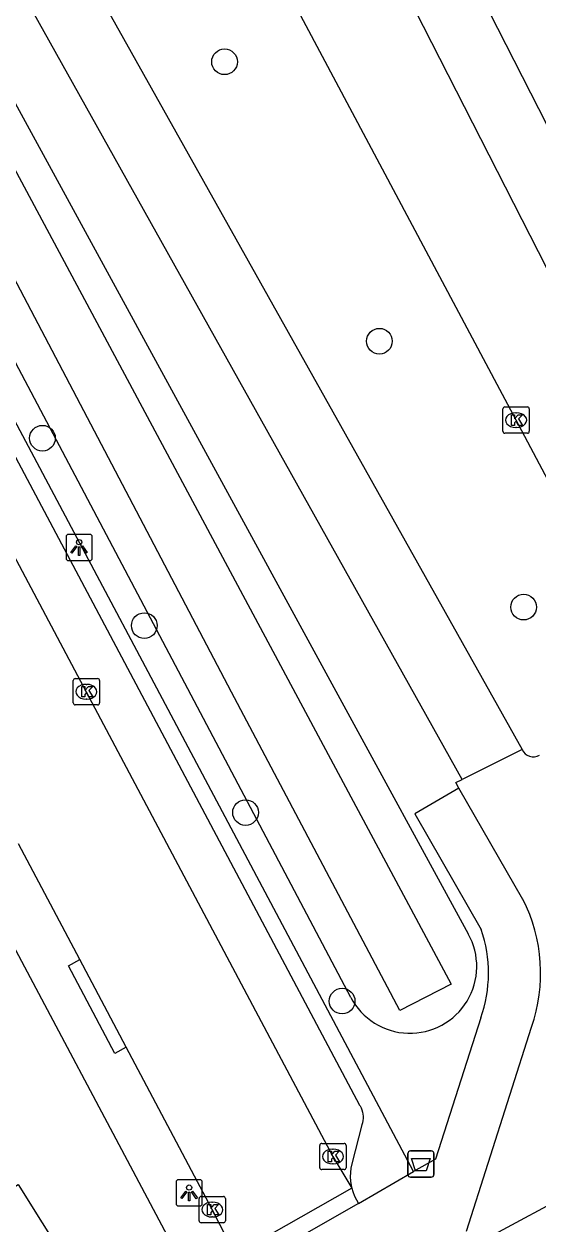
# Model space of a CAD drawing. Extents: x 158838 to 160074, y 386376 to 387776.
# Drawn here: x 159255.61 to 159275.17, y 387026.31 to 387072.03 of the extents above; entities that cross this region are included whole.
import ezdxf

# ---------------------------------------------------------------- set-up
doc = ezdxf.new("R2010")
doc.units = 0
for name, color, linetype in [('IMGEO_Afvalbak', 7, 'Continuous'), ('IMGEO_Berm_groen', 7, 'Continuous'), ('IMGEO_Boom', 7, 'Continuous'), ('IMGEO_Fietspad_gesloten', 7, 'Continuous'), ('IMGEO_Fietspad_open', 7, 'Continuous'), ('IMGEO_Kolk', 7, 'Continuous'), ('IMGEO_Lichtpunt', 7, 'Continuous'), ('IMGEO_Pand', 7, 'Continuous'), ('IMGEO_Rijbaan_lokaal_gesloten', 7, 'Continuous'), ('IMGEO_Rijbaan_lokaal_open', 7, 'Continuous'), ('IMGEO_Voetpad_open', 7, 'Continuous'), ('IMGEO_Waterloop', 7, 'Continuous')]:
    doc.layers.add(name, color=color, linetype=linetype)

msp = doc.modelspace()

# ---------------------------------------------------------------- linework, layer by layer
at = {"layer": 'IMGEO_Afvalbak'}
for p, q in [((159270.22, 387028.193), (159270.22, 387028.993)), ((159270.22, 387028.993), (159270.22, 387028.193)), ((159270.32, 387029.093), (159271.11, 387029.093)), ((159271.11, 387029.093), (159270.32, 387029.093)), ((159271.21, 387028.993), (159271.21, 387028.193)), ((159271.21, 387028.193), (159271.21, 387028.993)), ((159271.11, 387028.093), (159270.32, 387028.093)), ((159270.32, 387028.093), (159271.11, 387028.093))]:
    msp.add_line(p, q, dxfattribs=at)
msp.add_lwpolyline([(159270.363, 387028.807), (159271.067, 387028.807), (159270.918, 387028.337), (159270.512, 387028.337), (159270.363, 387028.807)], dxfattribs=at)
for centre, start, end in [((159270.32, 387028.993), 90, 180), ((159270.32, 387028.993), 90, 180), ((159271.11, 387028.993), 0, 90), ((159271.11, 387028.993), 360, 90), ((159270.32, 387028.193), 180, 270), ((159270.32, 387028.193), 180, 270), ((159271.11, 387028.193), 270, 0), ((159271.11, 387028.193), 270, 0)]:
    msp.add_arc(centre, 0.1, start, end, dxfattribs=at)
at = {"layer": 'IMGEO_Berm_groen'}
for points in [[(159232.122, 387111.496), (159272.514, 387037.369)], [(159268.044, 387034.942), (159228.447, 387109.997)]]:
    msp.add_lwpolyline(points, dxfattribs=at)
msp.add_arc((159270.298, 387036.12), 2.544, 207.5946, 29.4051, dxfattribs=at)
at = {"layer": 'IMGEO_Boom'}
for centre in [(159263.242, 387070.595), (159269.136, 387059.948), (159256.308, 387056.251), (159274.626, 387049.815), (159260.185, 387049.109), (159264.041, 387041.985), (159267.716, 387034.802)]:
    msp.add_circle(centre, 0.489, dxfattribs=at)
at = {"layer": 'IMGEO_Fietspad_gesloten'}
for points in [[(159234.539, 387115.845), (159274.567, 387044.384)], [(159272.288, 387043.244), (159232.161, 387115.069)], [(159274.567, 387044.384), (159272.288, 387043.244)]]:
    msp.add_lwpolyline(points, dxfattribs=at)
at = {"layer": 'IMGEO_Fietspad_open'}
for points in [[(159272.162, 387042.91), (159272.049, 387043.125), (159272.288, 387043.244)], [(159274.601, 387038.679), (159272.162, 387042.91)], [(159272.455, 387026.033), (159274.924, 387033.811)]]:
    msp.add_lwpolyline(points, dxfattribs=at)
for centre, radius, start, end in [((159274.995, 387044.574), 0.468, 203.9621, 300.0531), ((159269.032, 387035.865), 6.24, 340.7823, 26.8099)]:
    msp.add_arc(centre, radius, start, end, dxfattribs=at)
at = {"layer": 'IMGEO_Kolk'}
for p, q in [((159273.84, 387056.514), (159273.84, 387057.366)), ((159273.915, 387057.44), (159274.767, 387057.44)), ((159274.328, 387057.22), (159274.353, 387057.22)), ((159274.841, 387057.366), (159274.841, 387056.514)), ((159274.767, 387056.44), (159273.915, 387056.44)), ((159274.351, 387056.66), (159274.326, 387056.66)), ((159257.558, 387047.091), (159258.41, 387047.091)), ((159257.483, 387046.165), (159257.483, 387047.017)), ((159257.971, 387046.871), (159257.996, 387046.871)), ((159258.484, 387047.017), (159258.484, 387046.165)), ((159257.994, 387046.311), (159257.969, 387046.311)), ((159258.41, 387046.091), (159257.558, 387046.091)), ((159266.867, 387028.453), (159266.867, 387029.305)), ((159266.942, 387029.379), (159267.794, 387029.379)), ((159267.868, 387029.305), (159267.868, 387028.453)), ((159267.355, 387029.159), (159267.38, 387029.159)), ((159267.794, 387028.379), (159266.942, 387028.379)), ((159267.378, 387028.599), (159267.353, 387028.599)), ((159262.273, 387026.429), (159262.273, 387027.281)), ((159262.348, 387027.355), (159263.2, 387027.355)), ((159262.761, 387027.135), (159262.786, 387027.135)), ((159263.274, 387027.281), (159263.274, 387026.429)), ((159262.784, 387026.575), (159262.759, 387026.575)), ((159263.2, 387026.355), (159262.348, 387026.355))]:
    msp.add_line(p, q, dxfattribs=at)
for points in [[(159273.84, 387056.514), (159273.84, 387057.366)], [(159273.915, 387057.44), (159274.767, 387057.44)], [(159274.161, 387057.14), (159274.284, 387057.14), (159274.284, 387056.989), (159274.414, 387057.14), (159274.578, 387057.14), (159274.432, 387056.989), (159274.585, 387056.74), (159274.433, 387056.74), (159274.348, 387056.904), (159274.284, 387056.837), (159274.284, 387056.74), (159274.161, 387056.74), (159274.161, 387057.14)], [(159274.841, 387057.366), (159274.841, 387056.514)], [(159274.767, 387056.44), (159273.915, 387056.44)], [(159257.558, 387047.091), (159258.41, 387047.091)], [(159257.483, 387046.165), (159257.483, 387047.017)], [(159257.804, 387046.791), (159257.927, 387046.791), (159257.927, 387046.64), (159258.057, 387046.791), (159258.221, 387046.791), (159258.075, 387046.64), (159258.228, 387046.391), (159258.076, 387046.391), (159257.991, 387046.555), (159257.927, 387046.488), (159257.927, 387046.391), (159257.804, 387046.391), (159257.804, 387046.791)], [(159258.484, 387047.017), (159258.484, 387046.165)], [(159258.41, 387046.091), (159257.558, 387046.091)], [(159266.867, 387028.453), (159266.867, 387029.305)], [(159266.942, 387029.379), (159267.794, 387029.379)], [(159267.868, 387029.305), (159267.868, 387028.453)], [(159267.188, 387029.079), (159267.311, 387029.079), (159267.311, 387028.928), (159267.441, 387029.079), (159267.605, 387029.079), (159267.459, 387028.928), (159267.612, 387028.679), (159267.46, 387028.679), (159267.375, 387028.843), (159267.311, 387028.776), (159267.311, 387028.679), (159267.188, 387028.679), (159267.188, 387029.079)], [(159267.794, 387028.379), (159266.942, 387028.379)], [(159262.273, 387026.429), (159262.273, 387027.281)], [(159262.348, 387027.355), (159263.2, 387027.355)], [(159262.594, 387027.055), (159262.717, 387027.055), (159262.717, 387026.904), (159262.847, 387027.055), (159263.011, 387027.055), (159262.865, 387026.904), (159263.018, 387026.655), (159262.866, 387026.655), (159262.781, 387026.819), (159262.717, 387026.752), (159262.717, 387026.655), (159262.594, 387026.655), (159262.594, 387027.055)], [(159263.274, 387027.281), (159263.274, 387026.429)], [(159263.2, 387026.355), (159262.348, 387026.355)]]:
    msp.add_lwpolyline(points, dxfattribs=at)
for centre, start, end in [((159273.917, 387057.364), 91.552, 178.448), ((159273.917, 387057.364), 91.552, 178.448), ((159274.765, 387057.364), 1.552, 88.448), ((159274.765, 387057.364), 1.552, 88.448), ((159273.917, 387056.516), 181.552, 268.448), ((159273.917, 387056.516), 181.552, 268.448), ((159274.765, 387056.516), 271.552, 358.448), ((159274.765, 387056.516), 271.552, 358.448), ((159257.56, 387047.015), 91.552, 178.448), ((159257.56, 387047.015), 91.552, 178.448), ((159258.408, 387047.015), 1.552, 88.448), ((159258.408, 387047.015), 1.552, 88.448), ((159257.56, 387046.167), 181.552, 268.448), ((159257.56, 387046.167), 181.552, 268.448), ((159258.408, 387046.167), 271.552, 358.448), ((159258.408, 387046.167), 271.552, 358.448), ((159266.944, 387029.303), 91.552, 178.448), ((159266.944, 387029.303), 91.552, 178.448), ((159267.792, 387029.303), 1.552, 88.448), ((159267.792, 387029.303), 1.552, 88.448), ((159266.944, 387028.455), 181.552, 268.448), ((159266.944, 387028.455), 181.552, 268.448), ((159267.792, 387028.455), 271.552, 358.448), ((159267.792, 387028.455), 271.552, 358.448), ((159262.35, 387027.279), 91.552, 178.448), ((159262.35, 387027.279), 91.552, 178.448), ((159263.198, 387027.279), 1.552, 88.448), ((159263.198, 387027.279), 1.552, 88.448), ((159262.35, 387026.431), 181.552, 268.448), ((159262.35, 387026.431), 181.552, 268.448), ((159263.198, 387026.431), 271.552, 358.448), ((159263.198, 387026.431), 271.552, 358.448)]:
    msp.add_arc(centre, 0.0765, start, end, dxfattribs=at)
for centre, major_axis, ratio, start_param, end_param in [((159274.327, 387056.94), (-0.387, 0.002), 0.722429, 4.712389, 7.853982), ((159274.352, 387056.94), (-0.39, 0.002), 0.717154, 1.570796, 4.712389), ((159257.97, 387046.591), (-0.387, 0.002), 0.722429, 4.712389, 7.853982), ((159257.995, 387046.591), (-0.39, 0.002), 0.717154, 1.570796, 4.712389), ((159267.354, 387028.879), (-0.387, 0.002), 0.722429, 4.712389, 7.853982), ((159267.379, 387028.879), (-0.39, 0.002), 0.717154, 1.570796, 4.712389), ((159262.76, 387026.855), (-0.387, 0.002), 0.722429, 4.712389, 7.853982), ((159262.785, 387026.855), (-0.39, 0.002), 0.717154, 1.570796, 4.712389)]:
    msp.add_ellipse(centre, major_axis=major_axis, ratio=ratio, start_param=start_param, end_param=end_param, dxfattribs=at)
at = {"layer": 'IMGEO_Lichtpunt'}
for p, q in [((159258.108, 387052.586), (159257.3, 387052.586)), ((159258.108, 387052.586), (159257.3, 387052.586)), ((159257.206, 387052.491), (159257.206, 387051.684)), ((159257.206, 387052.491), (159257.206, 387051.684)), ((159258.202, 387051.684), (159258.202, 387052.491)), ((159258.202, 387051.684), (159258.202, 387052.491)), ((159257.3, 387051.59), (159258.108, 387051.59)), ((159257.3, 387051.59), (159258.108, 387051.59)), ((159261.394, 387027.899), (159261.394, 387027.092)), ((159261.394, 387027.899), (159261.394, 387027.092)), ((159262.296, 387027.994), (159261.488, 387027.994)), ((159262.296, 387027.994), (159261.488, 387027.994)), ((159262.39, 387027.092), (159262.39, 387027.899)), ((159262.39, 387027.092), (159262.39, 387027.899)), ((159261.488, 387026.998), (159262.296, 387026.998)), ((159261.488, 387026.998), (159262.296, 387026.998))]:
    msp.add_line(p, q, dxfattribs=at)
for points in [[(159257.58, 387052.155), (159257.619, 387052.127), (159257.431, 387051.865), (159257.393, 387051.892), (159257.58, 387052.155)], [(159257.682, 387052.107), (159257.729, 387052.107), (159257.729, 387051.785), (159257.682, 387051.785), (159257.682, 387052.107)], [(159257.792, 387052.127), (159257.83, 387052.154), (159258.017, 387051.892), (159257.978, 387051.864), (159257.792, 387052.127)], [(159261.768, 387027.563), (159261.807, 387027.535), (159261.619, 387027.273), (159261.581, 387027.3), (159261.768, 387027.563)], [(159261.87, 387027.515), (159261.917, 387027.515), (159261.917, 387027.193), (159261.87, 387027.193), (159261.87, 387027.515)], [(159261.98, 387027.535), (159262.018, 387027.562), (159262.205, 387027.3), (159262.166, 387027.272), (159261.98, 387027.535)]]:
    msp.add_lwpolyline(points, dxfattribs=at)
for centre in [(159257.705, 387052.289), (159261.893, 387027.697)]:
    msp.add_circle(centre, 0.0994, dxfattribs=at)
for centre, start, end in [((159257.3, 387052.491), 90, 180), ((159257.3, 387052.491), 90, 180), ((159258.108, 387052.491), 0, 90), ((159258.108, 387052.491), 0, 90), ((159257.3, 387051.684), 180, 270), ((159257.3, 387051.684), 180, 270), ((159258.108, 387051.684), 270, 0), ((159258.108, 387051.684), 270, 360), ((159261.488, 387027.899), 90, 180), ((159261.488, 387027.899), 90, 180), ((159262.296, 387027.899), 0, 90), ((159262.296, 387027.899), 0, 90), ((159261.488, 387027.092), 180, 270), ((159261.488, 387027.092), 180, 270), ((159262.296, 387027.092), 270, 0), ((159262.296, 387027.092), 270, 360)]:
    msp.add_arc(centre, 0.0946, start, end, dxfattribs=at)
at = {"layer": 'IMGEO_Pand'}
msp.add_lwpolyline([(159253.357, 387032.896), (159253.442, 387032.76), (159251.286, 387031.433), (159252.65, 387029.217), (159254.063, 387026.986), (159255.383, 387027.811), (159257.214, 387024.885), (159257.494, 387025.06), (159257.664, 387024.789), (159252.205, 387021.394), (159253.363, 387019.532), (159253.695, 387019.738), (159253.864, 387019.466), (159249.1, 387016.492), (159247.571, 387018.938), (159244.789, 387017.2), (159240.22, 387024.511), (159243.003, 387026.25), (159242.922, 387026.379)], dxfattribs=at)
at = {"layer": 'IMGEO_Rijbaan_lokaal_gesloten'}
for points in [[(159247.673, 387122.786), (159284.887, 387049.796), (159284.892, 387049.786)], [(159282.694, 387048.649), (159245.482, 387121.606)], [(159279.646, 387046.923), (159274.342, 387056.94), (159265.209, 387074.119), (159255.82, 387091.76), (159244.354, 387113.334), (159241.175, 387119.339)]]:
    msp.add_lwpolyline(points, dxfattribs=at)
at = {"layer": 'IMGEO_Rijbaan_lokaal_open'}
for points in [[(159185.962, 387182.529), (159186.994, 387180.354), (159195.093, 387165.124), (159206.383, 387143.913), (159215.465, 387126.768), (159216.713, 387124.427), (159225.399, 387108.034), (159237.811, 387084.633), (159248.115, 387065.172), (159257.979, 387046.591), (159267.363, 387028.878), (159268.082, 387027.672)], [(159257.738, 387036.381), (159255.396, 387040.792)], [(159259.501, 387033.04), (159257.738, 387036.381)], [(159263.643, 387025.149), (159262.771, 387026.855), (159259.501, 387033.04)], [(159268.082, 387027.672), (159263.643, 387025.149)], [(159268.082, 387027.672), (159268.126, 387027.544), (159268.184, 387027.373), (159268.337, 387027.091)], [(159268.337, 387027.091), (159263.939, 387024.57)], [(159276.002, 387027.248), (159271.667, 387024.911)]]:
    msp.add_lwpolyline(points, dxfattribs=at)
at = {"layer": 'IMGEO_Voetpad_open'}
for points in [[(159188.607, 387181.119), (159217.085, 387127.542), (159268.384, 387030.839), (159268.404, 387030.804), (159268.439, 387030.73), (159268.468, 387030.653), (159268.49, 387030.574), (159268.504, 387030.493), (159268.512, 387030.411), (159268.512, 387030.329), (159268.504, 387030.247), (159268.49, 387030.166), (159268.468, 387030.087), (159268.089, 387028.603), (159268.053, 387028.439), (159268.033, 387028.272), (159268.027, 387028.103), (159268.036, 387027.936), (159268.061, 387027.769), (159268.082, 387027.672)], [(159261.184, 387025.643), (159192.812, 387154.528), (159184.858, 387169.495), (159180.565, 387177.574), (159180.465, 387177.724), (159180.352, 387177.865), (159180.227, 387177.995), (159180.091, 387178.113), (159179.944, 387178.219), (159179.789, 387178.311), (159179.627, 387178.389), (159179.458, 387178.452), (159179.284, 387178.5), (159179.106, 387178.532), (159178.926, 387178.548), (159178.746, 387178.548), (159178.566, 387178.532), (159178.388, 387178.5), (159178.214, 387178.452), (159178.045, 387178.389), (159177.883, 387178.311)], [(159270.438, 387028.309), (159226.137, 387111.804)], [(159272.162, 387042.91), (159270.483, 387041.938), (159273.009, 387037.526)], [(159259.501, 387033.04), (159259.059, 387032.807), (159257.296, 387036.148), (159257.738, 387036.381)], [(159272.996, 387034.162), (159271.271, 387028.784), (159270.438, 387028.309)], [(159268.337, 387027.091), (159270.438, 387028.309)]]:
    msp.add_lwpolyline(points, dxfattribs=at)
msp.add_arc((159268.208, 387035.863), 5.081, 340.4454, 19.1117, dxfattribs=at)
at = {"layer": 'IMGEO_Waterloop'}
msp.add_lwpolyline([(159232.07, 387109.817), (159271.865, 387035.443), (159269.914, 387034.437), (159263.508, 387046.573), (159249.976, 387072.343), (159230.366, 387108.873)], dxfattribs=at)

doc.saveas('drawing.dxf')
